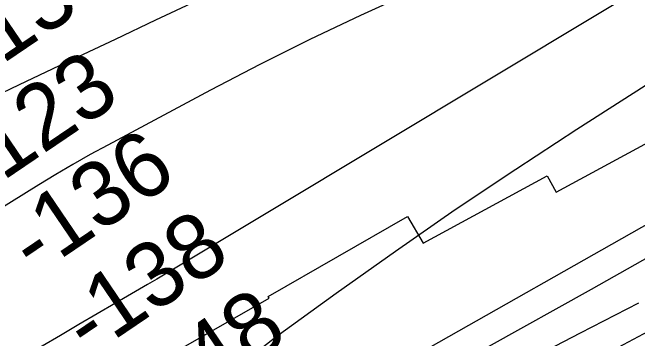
# Model space of a CAD drawing. Extents: x 3445503 to 3483459, y 540493 to 566012.
# Drawn here: x 3477041 to 3477684, y 552671 to 553007 of the extents above; entities that cross this region are included whole.
import ezdxf

# ---------------------------------------------------------------- set-up
doc = ezdxf.new("R2010")
doc.units = 0
for name, color, linetype in [('V-RIVR-RANG', 7, 'Continuous'), ('V-RRAP-RVMT', 7, 'Continuous'), ('V-TOPO-MAJR', 7, 'Continuous'), ('V-TOPO-MINR', 7, 'Continuous')]:
    doc.layers.add(name, color=color, linetype=linetype)

msp = doc.modelspace()

# ---------------------------------------------------------------- linework, layer by layer
at = {"layer": 'V-RRAP-RVMT'}
for p, q in [((3477600.55, 552822.08), (3477712.26, 552882.67)), ((3477463.54, 552769.45), (3477591.41, 552838.84)), ((3477591.41, 552838.84), (3477600.55, 552822.08)), ((3477303.98, 552714.66), (3477447.67, 552796.91)), ((3477447.67, 552796.91), (3477463.54, 552769.45)), ((3477185.66, 552644.64), (3477304.97, 552712.93)), ((3477304.97, 552712.93), (3477303.98, 552714.66))]:
    msp.add_line(p, q, dxfattribs=at)
at = {"layer": 'V-TOPO-MAJR'}
for points in [[(3478048.74, 553160.16), (3477621.93, 552886.51), (3477559.09, 552845.47), (3477496.72, 552803.73), (3477435.08, 552760.94), (3477373.9, 552717.45), (3477311.9, 552672.58), (3477283.06, 552649.97)], [(3477301.65, 552566.48), (3477856.62, 552881.19)]]:
    msp.add_lwpolyline(points, dxfattribs=at)
at = {"layer": 'V-TOPO-MINR'}
for points in [[(3478419.33, 553412.46), (3478387.22, 553399.67), (3478355.45, 553386.08), (3478323.89, 553371.96), (3478037.64, 553239.47), (3478031.68, 553236.65), (3478025.76, 553233.77), (3478019.88, 553230.8), (3478014.03, 553227.76), (3478008.24, 553224.62), (3478002.48, 553221.43), (3477996.77, 553218.14), (3477991.1, 553214.79), (3477189.48, 552732.47), (3477187.09, 552731.04), (3477184.69, 552729.62), (3477182.29, 552728.21), (3477179.89, 552726.81), (3477146.84, 552707.65), (3477127.94, 552696.64), (3477109.06, 552685.58), (3477090.22, 552674.44), (3477071.42, 552663.25), (3476258.58, 552177.5)], [(3477451.4, 553028.07), (3477399.04, 553004.18), (3477347.05, 552979.52), (3477295.62, 552953.7), (3477244.57, 552927.12), (3477138.93, 552870.61), (3477120.9, 552860.74), (3477103.01, 552850.63), (3477085.31, 552840.18), (3477067.75, 552829.5), (3476645.21, 552566.82), (3476562.68, 552514.51), (3476480.77, 552461.24), (3476399.81, 552406.56), (3476319.48, 552350.92), (3476205.06, 552270.19)], [(3476240.74, 551962.25), (3476273.46, 551980.51), (3476306.24, 551998.67), (3476339.11, 552016.67), (3476372.04, 552034.57), (3476863.56, 552300.26), (3476938.15, 552340.59), (3477012.74, 552380.92), (3477087.33, 552421.25), (3477161.91, 552461.59), (3477283.34, 552527.28), (3477297.2, 552534.79), (3477311.05, 552542.32), (3477324.88, 552549.87), (3477338.71, 552557.44), (3477531.04, 552662.96), (3477637.13, 552722.03), (3477742.71, 552781.97), (3477847.54, 552843.22), (3477951.87, 552905.35), (3478119.26, 553006.45), (3478139.24, 553019.08), (3478158.85, 553032.24)], [(3477229.94, 553018.96), (3477188.19, 552999.35), (3477146.5, 552979.6), (3477102.64, 552958.7), (3477075.21, 552945.66), (3477047.75, 552932.66), (3477020.26, 552919.73), (3476992.76, 552906.83), (3476842, 552836.38), (3476763.1, 552800.08), (3476683.94, 552764.41), (3476604.35, 552729.67), (3476524.49, 552695.56), (3476452.02, 552665.1), (3476408.23, 552646.6), (3476364.48, 552627.99), (3476320.8, 552609.21), (3476277.17, 552590.32), (3476233.77, 552570.91)], [(3476646.33, 552121.85), (3477336.85, 552488.63), (3477340.68, 552490.67), (3477344.51, 552492.7), (3477348.34, 552494.74), (3477352.17, 552496.77), (3477369.62, 552506.03), (3477382.19, 552512.67), (3477394.76, 552519.3), (3477407.35, 552525.89), (3477419.95, 552532.47), (3477438.48, 552542.11), (3477460.33, 552553.53), (3477482.16, 552564.99), (3477503.96, 552576.52), (3477525.73, 552588.1), (3477860.3, 552766.67)], [(3477011.02, 552349.23), (3477274.05, 552490.13), (3477300.56, 552504.34), (3477327.07, 552518.55), (3477353.58, 552532.78), (3477380.08, 552547.01), (3477446.2, 552582.55), (3477505.86, 552614.37), (3477565.65, 552645.95), (3477625.63, 552677.16), (3477685.73, 552708.12)]]:
    msp.add_lwpolyline(points, dxfattribs=at)

# ---------------------------------------------------------------- texts
at = {"layer": 'V-RIVR-RANG'}
for s, p in [('-113', (3476963.86, 552908.56)), ('-123', (3477005.81, 552816.18)), ('-136', (3477063.91, 552734.76)), ('-138', (3477119.4, 552651.56)), ('-148', (3477178.38, 552570.73))]:
    msp.add_text(s, height=67, rotation=34.14381, dxfattribs=at).set_placement(p)

doc.saveas('drawing.dxf')
